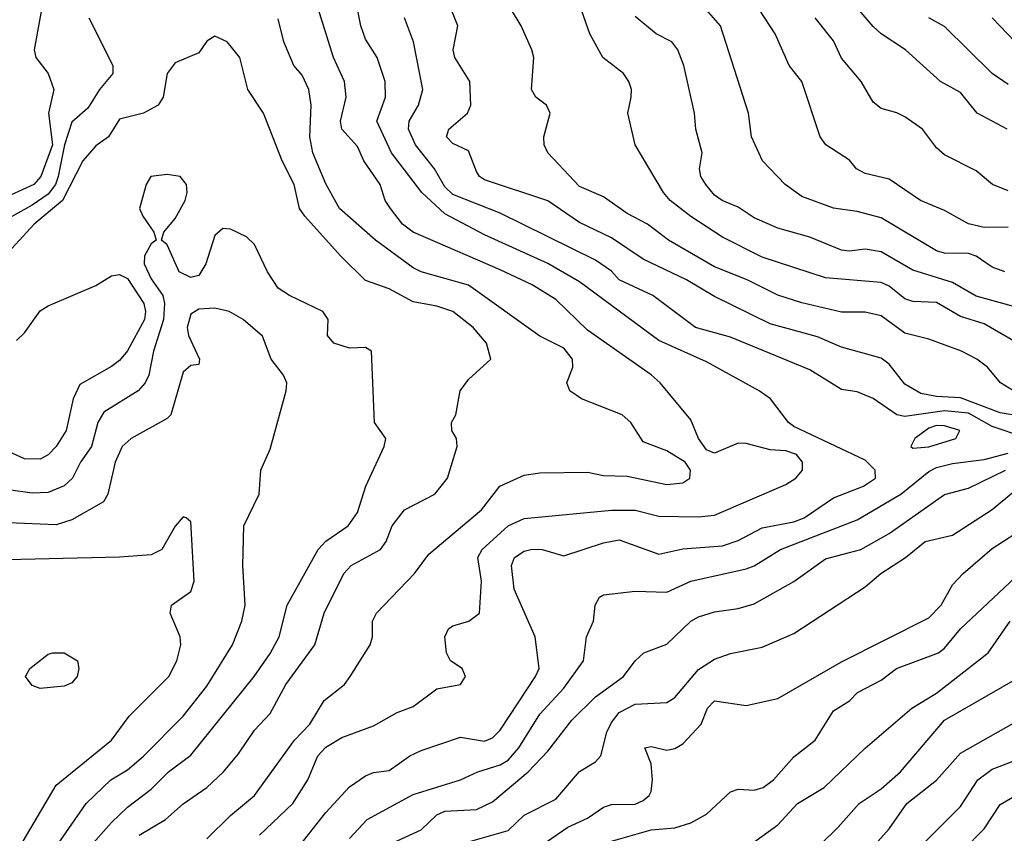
# Model space of a CAD drawing. Header units: metres. Extents: x -51132 to -49532, y -231222 to -229437.
# Tile 326 of 334: x -49914 to -49852, y -229672 to -229621. Entities that reach past the tile are written whole.
import ezdxf

# ---------------------------------------------------------------- set-up
doc = ezdxf.new("R2010")
doc.units = ezdxf.units.M
doc.layers.add('CONTOUR_INDEX', color=1, linetype='Continuous')
doc.layers.add('CONTOUR_INTER', color=3, linetype='Continuous')

msp = doc.modelspace()

# ---------------------------------------------------------------- linework, layer by layer
at = {"layer": 'CONTOUR_INDEX'}
for points, elevation in [([(-49850.58, -229645.898), (-49852.08, -229645.646), (-49854.58, -229644.697), (-49856.08, -229644.613), (-49857.08, -229644.42), (-49858.08, -229643.832), (-49859.08, -229642.578), (-49859.58, -229642.194), (-49862.08, -229641.496), (-49863.58, -229640.851), (-49866.58, -229640.038), (-49870.08, -229638.313), (-49871.84, -229637.259), (-49874.58, -229635.966), (-49876.58, -229634.624), (-49878.58, -229633.657), (-49880.58, -229632.281), (-49884.58, -229630.961), (-49884.891, -229630.759), (-49885.08, -229630.443), (-49885.58, -229629.13), (-49886.58, -229628.679), (-49886.971, -229628.259), (-49886.833, -229627.759), (-49885.652, -229626.759), (-49885.429, -229626.259), (-49885.504, -229624.759), (-49886.446, -229623.259), (-49886.559, -229622.759), (-49886.257, -229621.259), (-49888.261, -229616.259)], 45), ([(-49851.58, -229633.948), (-49853.08, -229633.965), (-49854.08, -229633.743), (-49855.58, -229632.885), (-49857.103, -229632.259), (-49859.08, -229630.912), (-49860.58, -229630.557), (-49861.12, -229630.259), (-49861.58, -229629.73), (-49863.054, -229628.759), (-49863.414, -229628.259), (-49864.58, -229624.77), (-49865.367, -229623.759), (-49866.256, -229621.759), (-49867.251, -229620.259)], 50), ([(-49906.339, -229672.259), (-49904.687, -229671.259), (-49903.58, -229670.289), (-49902.08, -229669.249), (-49901.035, -229668.259), (-49900.08, -229667.124), (-49899.08, -229665.629), (-49898.08, -229664.577), (-49897.097, -229662.759), (-49895.278, -229660.259), (-49894.691, -229658.259), (-49893.448, -229655.759), (-49892.983, -229655.259), (-49891.125, -229654.259), (-49890.786, -229653.759), (-49890.391, -229652.759), (-49889.628, -229651.759), (-49887.7, -229650.759), (-49886.915, -229649.759), (-49886.297, -229647.759), (-49886.348, -229647.259), (-49886.634, -229646.759), (-49886.651, -229646.259), (-49886.379, -229645.759), (-49886.111, -229644.259), (-49885.58, -229643.532), (-49884.18, -229642.259), (-49884.453, -229641.259), (-49885.294, -229640.259), (-49886.58, -229639.25), (-49887.58, -229638.914), (-49889.08, -229638.643), (-49890.58, -229637.836), (-49892.08, -229637.309), (-49893.661, -229635.759), (-49895.906, -229633.259), (-49896.243, -229632.759), (-49896.584, -229631.259), (-49897.327, -229629.759), (-49898.513, -229626.759), (-49899.501, -229625.259), (-49900.002, -229623.259), (-49900.802, -229622.259), (-49901.58, -229621.91), (-49902.08, -229622.226), (-49902.58, -229622.967), (-49904.08, -229623.598), (-49904.581, -229624.259), (-49904.837, -229625.759), (-49905.154, -229626.259), (-49906.074, -229626.759), (-49907.58, -229627.143), (-49908.286, -229628.259), (-49909.08, -229628.821), (-49909.897, -229629.759), (-49911.167, -229632.259), (-49912.953, -229633.759), (-49915.08, -229636.069)], 40), ([(-49914.08, -229641.076), (-49913.58, -229640.601), (-49912.58, -229639.218), (-49912.08, -229638.898), (-49909.08, -229637.616), (-49908.08, -229637.014), (-49907.58, -229636.919), (-49907.08, -229637.168), (-49906.059, -229638.759), (-49905.948, -229639.259), (-49906.011, -229639.759), (-49907.08, -229641.726), (-49907.58, -229642.345), (-49908.08, -229642.719), (-49910.08, -229643.848), (-49910.511, -229644.759), (-49910.956, -229646.759), (-49911.574, -229647.759), (-49912.08, -229648.296), (-49912.58, -229648.557), (-49913.58, -229648.531), (-49915.301, -229647.759)], 40), ([(-49890.58, -229672.848), (-49888.58, -229671.922), (-49887.58, -229670.981), (-49887.08, -229670.747), (-49885.08, -229670.636), (-49884.08, -229670.156), (-49881.819, -229668.259), (-49880.58, -229666.966), (-49879.08, -229665.011), (-49877.58, -229663.542), (-49875.806, -229662.259), (-49875.089, -229661.259), (-49874.544, -229660.759), (-49873.08, -229660.215), (-49871.58, -229658.774), (-49871.08, -229658.503), (-49870.08, -229658.183), (-49868.58, -229657.981), (-49867.58, -229657.682), (-49865.08, -229656.27), (-49863.08, -229654.843), (-49860.859, -229654.259), (-49859.08, -229653.243), (-49855.58, -229650.779), (-49854.08, -229650.388), (-49851.738, -229649.259)], 45), ([(-49864.58, -229673.988), (-49862.287, -229671.759), (-49860.962, -229670.259), (-49859.58, -229669.329), (-49858.353, -229668.259), (-49855.58, -229665.015), (-49851.08, -229662.426)], 50)]:
    msp.add_lwpolyline(points, dxfattribs=dict(at, elevation=elevation))
at = {"layer": 'CONTOUR_INTER'}
for points, elevation in [([(-49912.08, -229617.895), (-49912.971, -229622.759), (-49912.849, -229623.259), (-49912.08, -229624.265), (-49911.732, -229625.259), (-49912.053, -229626.759), (-49911.812, -229628.759), (-49912.542, -229630.759), (-49912.981, -229631.259), (-49915.204, -229632.259)], 42), ([(-49851.635, -229627.759), (-49853.533, -229626.759), (-49854.58, -229625.462), (-49855.834, -229624.759), (-49858.041, -229622.759), (-49859.58, -229621.767), (-49860.08, -229621.304), (-49862.239, -229618.759)], 52), ([(-49898.764, -229672.259), (-49896.661, -229670.259), (-49895.715, -229668.759), (-49895.075, -229667.259), (-49894.58, -229666.701), (-49893.58, -229666.09), (-49891.58, -229665.372), (-49890.08, -229664.516), (-49889.08, -229664.154), (-49887.58, -229663.023), (-49886.08, -229662.75), (-49885.775, -229662.259), (-49885.994, -229661.759), (-49886.715, -229661.259), (-49886.966, -229660.759), (-49887.087, -229659.759), (-49886.84, -229659.259), (-49886.58, -229659.053), (-49885.572, -229658.759), (-49884.897, -229658.259), (-49884.763, -229656.259), (-49884.997, -229654.759), (-49884.719, -229654.259), (-49883.08, -229652.762), (-49882.08, -229652.305), (-49876.58, -229651.768), (-49875.08, -229651.784), (-49873.58, -229652.144), (-49871.08, -229652.189), (-49870.08, -229652.081), (-49865.58, -229650.148), (-49864.962, -229649.759), (-49864.533, -229649.259), (-49864.543, -229648.759), (-49864.909, -229648.259), (-49865.58, -229648.038), (-49866.58, -229647.97), (-49868.08, -229647.567), (-49868.58, -229647.552), (-49870.08, -229648.181), (-49870.58, -229647.966), (-49871.093, -229647.259), (-49871.58, -229646.081), (-49873.512, -229643.759), (-49874.08, -229643.242), (-49878.08, -229640.427), (-49880.08, -229638.509), (-49881.58, -229637.584), (-49883.58, -229636.626), (-49889.08, -229634.26), (-49889.746, -229633.759), (-49890.503, -229632.759), (-49890.838, -229632.259), (-49891.161, -229631.259), (-49892.175, -229629.759), (-49892.58, -229628.853), (-49893.569, -229627.759), (-49893.644, -229627.259), (-49893.295, -229625.759), (-49893.412, -229624.759), (-49894.1, -229623.259), (-49895.179, -229619.759)], 42), ([(-49897.08, -229673.989), (-49894.58, -229670.831), (-49893.08, -229669.211), (-49892.08, -229668.51), (-49891.58, -229668.313), (-49890.58, -229668.178), (-49889.279, -229667.259), (-49888.58, -229666.921), (-49886.08, -229666.071), (-49884.58, -229666.337), (-49884.08, -229666.116), (-49883.58, -229665.641), (-49881.356, -229662.259), (-49881.138, -229661.759), (-49881.374, -229659.759), (-49882.704, -229656.759), (-49882.883, -229655.259), (-49882.696, -229654.759), (-49882.08, -229654.352), (-49881.58, -229654.239), (-49880.946, -229654.259), (-49879.58, -229654.649), (-49877.08, -229653.832), (-49876.08, -229653.653), (-49873.58, -229654.554), (-49872.08, -229654.206), (-49869.58, -229654.027), (-49868.58, -229653.686), (-49867.08, -229652.891), (-49865.08, -229652.504), (-49864.438, -229652.259), (-49862.58, -229651.006), (-49860.692, -229650.259), (-49859.939, -229649.759), (-49859.949, -229649.259), (-49860.58, -229648.626), (-49865.08, -229646.495), (-49865.422, -229646.259), (-49866.559, -229644.759), (-49867.262, -229644.259), (-49870.58, -229642.419), (-49873.58, -229641.093), (-49878.58, -229637.398), (-49880.58, -229636.24), (-49884.58, -229634.419), (-49887.08, -229633.1), (-49888.538, -229631.759), (-49890.43, -229629.259), (-49891.355, -229627.259), (-49890.814, -229625.759), (-49890.829, -229624.759), (-49891.347, -229623.259), (-49892.08, -229622.092), (-49892.368, -229621.259), (-49892.66, -229619.759)], 43), ([(-49850.992, -229641.259), (-49853.08, -229640.029), (-49854.58, -229639.563), (-49856.08, -229638.695), (-49857.58, -229638.636), (-49858.08, -229638.449), (-49859.08, -229637.669), (-49859.58, -229637.439), (-49863.08, -229637.136), (-49867.08, -229635.829), (-49869.58, -229634.569), (-49871.58, -229633.277), (-49872.87, -229632.259), (-49873.291, -229631.759), (-49875.083, -229628.759), (-49875.55, -229626.759), (-49875.333, -229625.759), (-49875.322, -229625.259), (-49875.481, -229624.759), (-49875.819, -229624.259), (-49877.123, -229623.259), (-49877.928, -229621.759), (-49878.58, -229619.919)], 47), ([(-49851.238, -229644.259), (-49852.063, -229643.759), (-49852.871, -229642.759), (-49853.537, -229642.259), (-49854.516, -229641.759), (-49856.58, -229640.99), (-49858.08, -229640.629), (-49859.58, -229639.535), (-49860.58, -229639.308), (-49862.08, -229639.298), (-49864.58, -229638.709), (-49866.08, -229638.223), (-49868.029, -229637.259), (-49870.08, -229636.437), (-49872.974, -229634.759), (-49874.307, -229633.759), (-49875.58, -229633.089), (-49877.08, -229632.023), (-49878.58, -229631.382), (-49880.584, -229629.259), (-49880.817, -229628.759), (-49880.831, -229628.259), (-49880.443, -229626.759), (-49880.674, -229626.259), (-49881.339, -229625.759), (-49881.621, -229625.259), (-49881.476, -229623.259), (-49881.586, -229622.759), (-49882.26, -229621.259), (-49882.881, -229620.259)], 46), ([(-49850.07, -229639.259), (-49853.58, -229638.296), (-49855.08, -229637.424), (-49857.58, -229636.657), (-49859.58, -229635.496), (-49860.58, -229635.32), (-49861.58, -229635.463), (-49862.08, -229635.399), (-49864.08, -229634.575), (-49866.08, -229634), (-49867.58, -229633.362), (-49868.58, -229632.679), (-49869.6, -229632.259), (-49870.08, -229631.934), (-49870.635, -229631.259), (-49870.932, -229630.759), (-49871.031, -229630.259), (-49870.863, -229629.259), (-49871.255, -229627.759), (-49871.35, -229626.759), (-49872.021, -229623.759), (-49872.397, -229622.759), (-49872.771, -229622.259), (-49873.756, -229621.759), (-49875.08, -229620.671)], 48), ([(-49851.786, -229636.759), (-49852.58, -229636.467), (-49853.58, -229635.775), (-49854.08, -229635.611), (-49855.58, -229635.585), (-49856.08, -229635.435), (-49859.58, -229633.36), (-49861.08, -229632.955), (-49862.58, -229632.743), (-49864.58, -229632.009), (-49865.631, -229631.259), (-49867.052, -229629.759), (-49867.749, -229628.259), (-49867.946, -229626.759), (-49869.7, -229621.259), (-49870.576, -229620.259)], 49), ([(-49909.51, -229620.759), (-49907.998, -229623.759), (-49908.009, -229624.259), (-49908.845, -229625.259), (-49909.58, -229626.446), (-49910.58, -229627.322), (-49911.042, -229628.759), (-49911.454, -229630.759), (-49911.624, -229631.259), (-49912.08, -229631.874), (-49913.08, -229632.56), (-49915.26, -229633.759)], 41), ([(-49902.08, -229672.484), (-49900.58, -229671.004), (-49899.065, -229669.759), (-49896.546, -229666.259), (-49895.586, -229665.259), (-49894.674, -229663.759), (-49893.409, -229662.759), (-49893.05, -229662.259), (-49891.779, -229660.259), (-49891.638, -229659.759), (-49891.645, -229658.759), (-49891.391, -229658.259), (-49888.992, -229655.759), (-49888.08, -229654.555), (-49884.759, -229651.759), (-49883.601, -229650.259), (-49882.08, -229649.566), (-49881.08, -229649.414), (-49878.08, -229649.382), (-49877.08, -229649.593), (-49875.58, -229649.636), (-49873.08, -229650.148), (-49872.08, -229650.056), (-49871.629, -229649.759), (-49871.602, -229649.259), (-49871.934, -229648.759), (-49873.08, -229648.045), (-49874.58, -229647.475), (-49875.361, -229646.259), (-49875.896, -229645.759), (-49878.454, -229644.759), (-49879.193, -229644.259), (-49879.394, -229643.759), (-49879.017, -229642.759), (-49879.024, -229642.259), (-49879.58, -229641.575), (-49881.08, -229640.814), (-49885.58, -229637.607), (-49888.58, -229636.765), (-49889.08, -229636.509), (-49891.447, -229634.759), (-49893.722, -229632.759), (-49894.58, -229631.206), (-49895.407, -229629.259), (-49895.578, -229628.259), (-49895.496, -229626.259), (-49895.641, -229625.259), (-49896.08, -229624.37), (-49896.586, -229623.759), (-49897.225, -229622.259), (-49897.58, -229620.819)], 41), ([(-49850.58, -229647.18), (-49852.58, -229646.503), (-49854.08, -229645.667), (-49855.58, -229645.512), (-49858.08, -229645.875), (-49858.58, -229645.771), (-49860.08, -229644.747), (-49861.08, -229644.325), (-49862.08, -229644.164), (-49864.08, -229642.928), (-49869.08, -229640.88), (-49871.271, -229640.259), (-49873.962, -229638.259), (-49876.08, -229637.255), (-49876.58, -229636.715), (-49877.58, -229636.032), (-49883.58, -229633.059), (-49886.58, -229631.895), (-49887.08, -229631.392), (-49887.72, -229630.259), (-49888.937, -229628.759), (-49889.371, -229627.759), (-49889.334, -229627.259), (-49888.734, -229626.259), (-49888.462, -229625.259), (-49889.062, -229622.259), (-49889.619, -229620.759)], 44), ([(-49851.58, -229631.652), (-49852.548, -229631.259), (-49853.58, -229630.402), (-49855.58, -229629.385), (-49856.08, -229628.935), (-49856.975, -229627.759), (-49858.08, -229626.995), (-49858.58, -229626.73), (-49859.58, -229626.456), (-49860.08, -229626.076), (-49860.833, -229624.759), (-49862.08, -229623.288), (-49862.58, -229622.193), (-49863.734, -229620.759)], 51), ([(-49851.58, -229624.959), (-49852.58, -229624.257), (-49855.58, -229621.303), (-49856.58, -229620.747)], 53), ([(-49851.124, -229622.259), (-49852.58, -229620.757)], 54), ([(-49909.58, -229673.139), (-49908.08, -229671.448), (-49907.08, -229670.488), (-49905.58, -229669.352), (-49904.495, -229668.259), (-49903.08, -229667.208), (-49899.096, -229662.259), (-49898.08, -229660.807), (-49897.528, -229659.759), (-49897.014, -229657.759), (-49895.056, -229654.259), (-49894.58, -229653.734), (-49893.17, -229652.759), (-49892.58, -229651.914), (-49892.059, -229650.259), (-49890.903, -229647.759), (-49890.791, -229647.259), (-49891.509, -229646.259), (-49891.691, -229641.759), (-49892.08, -229641.535), (-49893.08, -229641.566), (-49894.084, -229641.259), (-49894.469, -229640.759), (-49894.424, -229639.759), (-49894.777, -229639.259), (-49896.878, -229638.259), (-49897.58, -229637.786), (-49898.249, -229636.759), (-49899.08, -229635.033), (-49899.58, -229634.56), (-49900.58, -229634.067), (-49901.08, -229634.037), (-49901.58, -229634.467), (-49902.152, -229636.259), (-49902.58, -229636.994), (-49903.08, -229637.118), (-49903.821, -229636.759), (-49904.58, -229635.064), (-49904.932, -229634.759), (-49904.793, -229634.259), (-49904.08, -229633.397), (-49903.439, -229632.259), (-49903.32, -229631.759), (-49903.368, -229631.259), (-49903.762, -229630.759), (-49904.58, -229630.621), (-49905.612, -229630.759), (-49905.894, -229631.259), (-49906.316, -229632.759), (-49906.113, -229633.259), (-49905.419, -229634.259), (-49905.282, -229634.759), (-49905.58, -229634.999), (-49906.003, -229635.759), (-49906.022, -229636.259), (-49905.58, -229637.204), (-49904.843, -229638.259), (-49904.753, -229638.759), (-49904.816, -229639.759), (-49905.443, -229641.759), (-49905.737, -229643.259), (-49905.957, -229643.759), (-49906.415, -229644.259), (-49908.58, -229645.593), (-49908.948, -229646.259), (-49909.344, -229647.759), (-49910.038, -229648.759), (-49910.545, -229649.759), (-49911.08, -229650.236), (-49912.08, -229650.668), (-49913.08, -229650.694), (-49914.58, -229650.487)], 39), ([(-49912.58, -229674.443), (-49909.685, -229670.259), (-49908.136, -229668.759), (-49907.08, -229668.143), (-49906.08, -229667.281), (-49903.58, -229664.752), (-49902.08, -229662.857), (-49900.457, -229660.259), (-49899.878, -229658.759), (-49899.662, -229657.759), (-49899.807, -229655.259), (-49899.745, -229652.759), (-49898.771, -229650.759), (-49898.683, -229649.259), (-49898.08, -229647.939), (-49897.07, -229644.259), (-49897.045, -229643.759), (-49897.247, -229643.259), (-49898.029, -229642.259), (-49898.58, -229640.806), (-49899.779, -229639.759), (-49900.678, -229639.259), (-49901.58, -229639.053), (-49902.58, -229639.113), (-49903.08, -229639.426), (-49903.314, -229640.259), (-49903.244, -229640.759), (-49902.552, -229642.259), (-49902.58, -229642.588), (-49903.08, -229642.668), (-49903.58, -229643.07), (-49904.351, -229645.759), (-49904.58, -229646.008), (-49906.856, -229647.259), (-49907.41, -229647.759), (-49907.86, -229648.759), (-49908.326, -229650.759), (-49908.588, -229651.259), (-49910.58, -229652.385), (-49911.58, -229652.694), (-49914.58, -229652.564)], 38), ([(-49856.58, -229646.602), (-49857.443, -229647.259), (-49857.698, -229647.759), (-49857.58, -229647.876), (-49856.58, -229647.78), (-49854.87, -229647.259), (-49854.626, -229646.759), (-49855.58, -229646.463), (-49856.08, -229646.447), (-49856.58, -229646.602)], 43), ([(-49893.08, -229672.457), (-49891.971, -229671.259), (-49889.08, -229669.701), (-49886.08, -229668.775), (-49884.992, -229668.259), (-49883.58, -229667.831), (-49883.08, -229667.521), (-49882.407, -229666.759), (-49881.08, -229664.622), (-49879.58, -229662.988), (-49878.34, -229661.259), (-49878.157, -229659.759), (-49877.714, -229658.759), (-49877.611, -229657.759), (-49877.324, -229657.259), (-49877.08, -229657.106), (-49875.08, -229656.87), (-49873.08, -229656.948), (-49871.58, -229656.239), (-49868.08, -229655.479), (-49867.58, -229655.29), (-49865.922, -229654.259), (-49861.08, -229652.394), (-49858.327, -229650.759), (-49856.58, -229649.339), (-49856.08, -229649.079), (-49855.08, -229648.828), (-49853.08, -229648.575), (-49851.58, -229648.175)], 44), ([(-49885.58, -229672.668), (-49883.08, -229671.957), (-49882.08, -229670.991), (-49880.08, -229669.994), (-49878.58, -229668.233), (-49877.58, -229667.636), (-49877.243, -229667.259), (-49876.862, -229665.759), (-49876.58, -229665.157), (-49876.08, -229664.516), (-49875.08, -229663.989), (-49873.08, -229663.887), (-49872.58, -229663.588), (-49871.08, -229661.815), (-49870.08, -229661.155), (-49869.08, -229660.812), (-49867.08, -229660.415), (-49865.08, -229659.536), (-49860.58, -229656.606), (-49859.602, -229655.759), (-49858.031, -229654.759), (-49856.798, -229653.759), (-49855.08, -229653.356), (-49852.58, -229651.73), (-49851.08, -229650.502)], 46), ([(-49914.624, -229674.259), (-49911.58, -229669.096), (-49908.09, -229666.259), (-49906.976, -229664.759), (-49904.477, -229662.259), (-49903.979, -229661.259), (-49903.714, -229660.259), (-49903.763, -229659.759), (-49904.4, -229658.259), (-49904.311, -229657.759), (-49903.08, -229656.903), (-49902.887, -229656.259), (-49903.08, -229652.509), (-49903.386, -229652.259), (-49903.58, -229652.19), (-49904.08, -229652.79), (-49904.917, -229654.259), (-49905.58, -229654.587), (-49907.58, -229654.738), (-49915.58, -229654.921)], 37), ([(-49882.08, -229673.643), (-49879.332, -229671.759), (-49878.08, -229671.172), (-49877.08, -229670.491), (-49876.58, -229670.319), (-49875.08, -229670.297), (-49874.58, -229670.077), (-49874.201, -229669.759), (-49874.08, -229669.494), (-49873.997, -229668.759), (-49874.068, -229667.759), (-49874.471, -229666.759), (-49874.08, -229666.668), (-49873.08, -229666.905), (-49872.58, -229666.798), (-49872.08, -229666.49), (-49870.921, -229665.259), (-49870.513, -229664.259), (-49870.08, -229663.792), (-49868.08, -229664.076), (-49866.08, -229663.643), (-49862.08, -229661.323), (-49856.58, -229658.558), (-49855.783, -229657.759), (-49855.08, -229656.471), (-49854.398, -229655.759), (-49852.58, -229654.19), (-49850.369, -229652.759)], 47), ([(-49876.58, -229672.635), (-49874.08, -229671.916), (-49872.58, -229671.797), (-49871.58, -229671.474), (-49870.58, -229670.925), (-49869.08, -229669.529), (-49868.58, -229669.347), (-49867.58, -229669.424), (-49867.004, -229669.259), (-49866.369, -229668.759), (-49865.08, -229667.309), (-49863.726, -229666.259), (-49862.58, -229664.422), (-49861.58, -229663.788), (-49861.061, -229663.259), (-49859.58, -229662.48), (-49858.617, -229661.759), (-49855.955, -229660.759), (-49855.58, -229660.47), (-49854.58, -229659.251), (-49850.08, -229655.039)], 48), ([(-49867.675, -229672.759), (-49866.08, -229671.608), (-49864.851, -229670.259), (-49863.173, -229669.259), (-49860.58, -229666.77), (-49857.645, -229664.259), (-49856.08, -229663.299), (-49852.825, -229660.759), (-49851.454, -229658.759)], 49), ([(-49911.778, -229660.759), (-49911.08, -229660.773), (-49910.227, -229661.259), (-49910.143, -229661.759), (-49910.243, -229662.259), (-49910.58, -229662.663), (-49911.08, -229662.859), (-49912.58, -229663.006), (-49913.08, -229662.828), (-49913.503, -229662.259), (-49913.245, -229661.759), (-49912.08, -229660.846), (-49911.778, -229660.759)], 37), ([(-49860.331, -229673.259), (-49859.08, -229671.855), (-49857.962, -229670.259), (-49856.08, -229668.793), (-49854.58, -229667.084), (-49851.08, -229665.11)], 51), ([(-49857.894, -229673.759), (-49854.58, -229670.442), (-49853.484, -229668.759), (-49852.58, -229668.101), (-49851.08, -229667.521)], 52), ([(-49854.471, -229673.259), (-49853.08, -229671.861), (-49852.08, -229670.331), (-49849.08, -229668.58)], 53)]:
    msp.add_lwpolyline(points, dxfattribs=dict(at, elevation=elevation))

doc.saveas('drawing.dxf')
